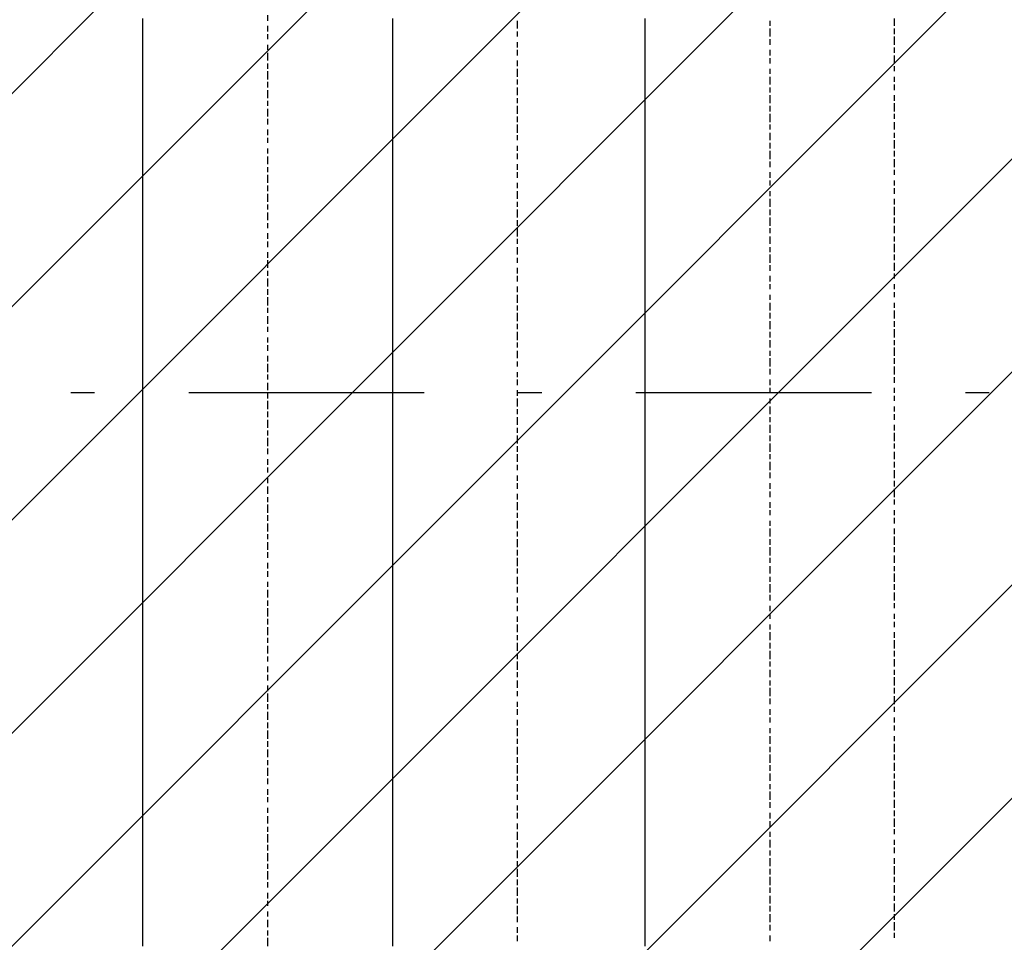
# Model space of a CAD drawing. Extents: x 997 to 109698, y 921 to 94021.
# Tile 527 of 656: x 13442 to 15010, y 51356 to 52825. Entities that reach past the tile are written whole.
import ezdxf

# ---------------------------------------------------------------- set-up
doc = ezdxf.new("R2010")
doc.units = 0
doc.header["$MEASUREMENT"] = 0
doc.layers.add('12', color=7, linetype='CONTINUOUS')
doc.layers.add('28', color=7, linetype='CONTINUOUS')

msp = doc.modelspace()

# ---------------------------------------------------------------- linework, layer by layer
at = {"layer": '12', "color": 5}
for p, q in [((13637.630503, 52826.563401), (13637.630503, 52818.563401)), ((14035.630503, 52826.563401), (14035.630503, 52818.563401)), ((14437.630503, 52826.563401), (14437.630503, 52818.563401)), ((13637.630503, 52818.563401), (13637.630503, 52810.563401)), ((14035.630503, 52818.563401), (14035.630503, 52810.563401)), ((14437.630503, 52818.563401), (14437.630503, 52810.563401)), ((13637.630503, 52810.563401), (13637.630503, 52797.563401)), ((13637.630503, 52797.563401), (13637.630503, 52788.563401)), ((14035.630503, 52810.563401), (14035.630503, 52797.563401)), ((14035.630503, 52797.563401), (14035.630503, 52788.563401)), ((14437.630503, 52810.563401), (14437.630503, 52797.563401)), ((14437.630503, 52797.563401), (14437.630503, 52788.563401)), ((13637.630503, 52788.563401), (13637.630503, 52780.563401)), ((13637.630503, 52780.563401), (13637.630503, 52767.563401)), ((14035.630503, 52788.563401), (14035.630503, 52780.563401)), ((14035.630503, 52780.563401), (14035.630503, 52767.563401)), ((14437.630503, 52788.563401), (14437.630503, 52776.563401)), ((13637.630503, 52767.563401), (13637.630503, 52759.563401)), ((14035.630503, 52767.563401), (14035.630503, 52759.563401)), ((14437.630503, 52776.563401), (14437.630503, 52767.563401)), ((14437.630503, 52767.563401), (14437.630503, 52759.563401)), ((13637.630503, 52759.563401), (13637.630503, 52746.563401)), ((14035.630503, 52759.563401), (14035.630503, 52746.563401)), ((14437.630503, 52759.563401), (14437.630503, 52746.563401)), ((13637.630503, 52746.563401), (13637.630503, 52738.563401)), ((13637.630503, 52738.563401), (13637.630503, 52729.563401)), ((14035.630503, 52746.563401), (14035.630503, 52738.563401)), ((14035.630503, 52738.563401), (14035.630503, 52729.563401)), ((14437.630503, 52746.563401), (14437.630503, 52738.563401)), ((14437.630503, 52738.563401), (14437.630503, 52729.563401)), ((13637.630503, 52729.563401), (13637.630503, 52716.563401)), ((13637.630503, 52716.563401), (13637.630503, 52708.563401)), ((14035.630503, 52729.563401), (14035.630503, 52716.563401)), ((14035.630503, 52716.563401), (14035.630503, 52708.563401)), ((14437.630503, 52729.563401), (14437.630503, 52716.563401)), ((14437.630503, 52716.563401), (14437.630503, 52708.563401)), ((13637.630503, 52708.563401), (13637.630503, 52699.563401)), ((14035.630503, 52708.563401), (14035.630503, 52699.563401)), ((14437.630503, 52708.563401), (14437.630503, 52699.563401)), ((13637.630503, 52699.563401), (13637.630503, 52687.563401)), ((13637.630503, 52687.563401), (13637.630503, 52678.563401)), ((14035.630503, 52699.563401), (14035.630503, 52687.563401)), ((14035.630503, 52687.563401), (14035.630503, 52678.563401)), ((14437.630503, 52699.563401), (14437.630503, 52687.563401)), ((14437.630503, 52687.563401), (14437.630503, 52678.563401)), ((13637.630503, 52678.563401), (13637.630503, 52670.563401)), ((13637.630503, 52670.563401), (13637.630503, 52657.563401)), ((14035.630503, 52678.563401), (14035.630503, 52670.563401)), ((14035.630503, 52670.563401), (14035.630503, 52657.563401)), ((14437.630503, 52678.563401), (14437.630503, 52670.563401)), ((14437.630503, 52670.563401), (14437.630503, 52657.563401)), ((13637.630503, 52657.563401), (13637.630503, 52649.563401)), ((14035.630503, 52657.563401), (14035.630503, 52649.563401)), ((14437.630503, 52657.563401), (14437.630503, 52649.563401)), ((13637.630503, 52649.563401), (13637.630503, 52640.563401)), ((13637.630503, 52640.563401), (13637.630503, 52628.563401)), ((14035.630503, 52649.563401), (14035.630503, 52636.563401)), ((14437.630503, 52649.563401), (14437.630503, 52636.563401)), ((13637.630503, 52628.563401), (13637.630503, 52619.563401)), ((14035.630503, 52636.563401), (14035.630503, 52628.563401)), ((14035.630503, 52628.563401), (14035.630503, 52619.563401)), ((14437.630503, 52636.563401), (14437.630503, 52628.563401)), ((14437.630503, 52628.563401), (14437.630503, 52619.563401)), ((13637.630503, 52619.563401), (13637.630503, 52606.563401)), ((14035.630503, 52619.563401), (14035.630503, 52606.563401)), ((14437.630503, 52619.563401), (14437.630503, 52606.563401)), ((13637.630503, 52606.563401), (13637.630503, 52598.563401)), ((13637.630503, 52598.563401), (13637.630503, 52589.563401)), ((14035.630503, 52606.563401), (14035.630503, 52598.563401)), ((14035.630503, 52598.563401), (14035.630503, 52589.563401)), ((14437.630503, 52606.563401), (14437.630503, 52598.563401)), ((14437.630503, 52598.563401), (14437.630503, 52589.563401)), ((13637.630503, 52589.563401), (13637.630503, 52577.563401)), ((13637.630503, 52577.563401), (13637.630503, 52568.563401)), ((14035.630503, 52589.563401), (14035.630503, 52577.563401)), ((14035.630503, 52577.563401), (14035.630503, 52568.563401)), ((14437.630503, 52589.563401), (14437.630503, 52577.563401)), ((14437.630503, 52577.563401), (14437.630503, 52568.563401)), ((13637.630503, 52568.563401), (13637.630503, 52560.563401)), ((13637.630503, 52560.563401), (13637.630503, 52547.563401)), ((14035.630503, 52568.563401), (14035.630503, 52560.563401)), ((14035.630503, 52560.563401), (14035.630503, 52547.563401)), ((14437.630503, 52568.563401), (14437.630503, 52560.563401)), ((14437.630503, 52560.563401), (14437.630503, 52547.563401)), ((13637.630503, 52547.563401), (13637.630503, 52539.563401)), ((14035.630503, 52547.563401), (14035.630503, 52539.563401)), ((14437.630503, 52547.563401), (14437.630503, 52539.563401)), ((13637.630503, 52539.563401), (13637.630503, 52530.563401)), ((13637.630503, 52530.563401), (13637.630503, 52517.563401)), ((14035.630503, 52539.563401), (14035.630503, 52526.563401)), ((14437.630503, 52539.563401), (14437.630503, 52526.563401)), ((13637.630503, 52517.563401), (13637.630503, 52509.563401)), ((14035.630503, 52526.563401), (14035.630503, 52517.563401)), ((14035.630503, 52517.563401), (14035.630503, 52509.563401)), ((14437.630503, 52526.563401), (14437.630503, 52517.563401)), ((14437.630503, 52517.563401), (14437.630503, 52509.563401)), ((13637.630503, 52509.563401), (13637.630503, 52496.563401)), ((14035.630503, 52509.563401), (14035.630503, 52496.563401)), ((14437.630503, 52509.563401), (14437.630503, 52496.563401)), ((13637.630503, 52496.563401), (13637.630503, 52488.563401)), ((13637.630503, 52488.563401), (13637.630503, 52479.563401)), ((14035.630503, 52496.563401), (14035.630503, 52488.563401)), ((14035.630503, 52488.563401), (14035.630503, 52479.563401)), ((14437.630503, 52496.563401), (14437.630503, 52488.563401)), ((14437.630503, 52488.563401), (14437.630503, 52479.563401)), ((13637.630503, 52479.563401), (13637.630503, 52467.563401)), ((13637.630503, 52467.563401), (13637.630503, 52458.563401)), ((14035.630503, 52479.563401), (14035.630503, 52467.563401)), ((14035.630503, 52467.563401), (14035.630503, 52458.563401)), ((14437.630503, 52479.563401), (14437.630503, 52467.563401)), ((14437.630503, 52467.563401), (14437.630503, 52458.563401)), ((13637.630503, 52458.563401), (13637.630503, 52450.563401)), ((13637.630503, 52450.563401), (13637.630503, 52437.563401)), ((14035.630503, 52458.563401), (14035.630503, 52450.563401)), ((14035.630503, 52450.563401), (14035.630503, 52437.563401)), ((14437.630503, 52458.563401), (14437.630503, 52450.563401)), ((14437.630503, 52450.563401), (14437.630503, 52437.563401)), ((13637.630503, 52437.563401), (13637.630503, 52429.563401)), ((14035.630503, 52437.563401), (14035.630503, 52429.563401)), ((14437.630503, 52437.563401), (14437.630503, 52429.563401)), ((13637.630503, 52429.563401), (13637.630503, 52420.563401)), ((13637.630503, 52420.563401), (13637.630503, 52407.563401)), ((14035.630503, 52429.563401), (14035.630503, 52420.563401)), ((14035.630503, 52420.563401), (14035.630503, 52407.563401)), ((14437.630503, 52429.563401), (14437.630503, 52416.563401)), ((13637.630503, 52407.563401), (13637.630503, 52399.563401)), ((14035.630503, 52407.563401), (14035.630503, 52399.563401)), ((14437.630503, 52416.563401), (14437.630503, 52407.563401)), ((14437.630503, 52407.563401), (14437.630503, 52399.563401)), ((13637.630503, 52399.563401), (13637.630503, 52386.563401)), ((14035.630503, 52399.563401), (14035.630503, 52386.563401)), ((14437.630503, 52399.563401), (14437.630503, 52386.563401)), ((13637.630503, 52386.563401), (13637.630503, 52378.563401)), ((13637.630503, 52378.563401), (13637.630503, 52369.563401)), ((14035.630503, 52386.563401), (14035.630503, 52378.563401)), ((14035.630503, 52378.563401), (14035.630503, 52369.563401)), ((14437.630503, 52386.563401), (14437.630503, 52378.563401)), ((14437.630503, 52378.563401), (14437.630503, 52369.563401)), ((13637.630503, 52369.563401), (13637.630503, 52357.563401)), ((13637.630503, 52357.563401), (13637.630503, 52348.563401)), ((14035.630503, 52369.563401), (14035.630503, 52357.563401)), ((14035.630503, 52357.563401), (14035.630503, 52348.563401)), ((14437.630503, 52369.563401), (14437.630503, 52357.563401)), ((14437.630503, 52357.563401), (14437.630503, 52348.563401)), ((13637.630503, 52348.563401), (13637.630503, 52340.563401)), ((13637.630503, 52340.563401), (13637.630503, 52327.563401)), ((14035.630503, 52348.563401), (14035.630503, 52340.563401)), ((14035.630503, 52340.563401), (14035.630503, 52327.563401)), ((14437.630503, 52348.563401), (14437.630503, 52340.563401)), ((14437.630503, 52340.563401), (14437.630503, 52327.563401)), ((13637.630503, 52327.563401), (13637.630503, 52318.563401)), ((14035.630503, 52327.563401), (14035.630503, 52318.563401)), ((14437.630503, 52327.563401), (14437.630503, 52318.563401)), ((13637.630503, 52318.563401), (13637.630503, 52310.563401)), ((13637.630503, 52310.563401), (13637.630503, 52297.563401)), ((14035.630503, 52318.563401), (14035.630503, 52310.563401)), ((14035.630503, 52310.563401), (14035.630503, 52297.563401)), ((14437.630503, 52318.563401), (14437.630503, 52306.563401)), ((13637.630503, 52297.563401), (13637.630503, 52289.563401)), ((14035.630503, 52297.563401), (14035.630503, 52289.563401)), ((14437.630503, 52306.563401), (14437.630503, 52297.563401)), ((14437.630503, 52297.563401), (14437.630503, 52289.563401)), ((13637.630503, 52289.563401), (13637.630503, 52276.563401)), ((14035.630503, 52289.563401), (14035.630503, 52276.563401)), ((14437.630503, 52289.563401), (14437.630503, 52276.563401)), ((13637.630503, 52276.563401), (13637.630503, 52268.563401)), ((13637.630503, 52268.563401), (13637.630503, 52259.563401)), ((14035.630503, 52276.563401), (14035.630503, 52268.563401)), ((14035.630503, 52268.563401), (14035.630503, 52259.563401)), ((14437.630503, 52276.563401), (14437.630503, 52268.563401)), ((14437.630503, 52268.563401), (14437.630503, 52259.563401)), ((13637.630503, 52259.563401), (13637.630503, 52246.563401)), ((13637.630503, 52246.563401), (13637.630503, 52238.563401)), ((14035.630503, 52259.563401), (14035.630503, 52246.563401)), ((14035.630503, 52246.563401), (14035.630503, 52238.563401)), ((14437.630503, 52259.563401), (14437.630503, 52246.563401)), ((14437.630503, 52246.563401), (14437.630503, 52238.563401)), ((13637.630503, 52238.563401), (13637.630503, 52230.563401)), ((13637.630503, 52230.563401), (13637.630503, 52217.563401)), ((14035.630503, 52238.563401), (14035.630503, 52230.563401)), ((14035.630503, 52230.563401), (14035.630503, 52217.563401)), ((14437.630503, 52238.563401), (14437.630503, 52230.563401)), ((14437.630503, 52230.563401), (14437.630503, 52217.563401)), ((13637.630503, 52217.563401), (13637.630503, 52208.563401)), ((14035.630503, 52217.563401), (14035.630503, 52208.563401)), ((14437.630503, 52217.563401), (14437.630503, 52208.563401)), ((13637.630503, 52208.563401), (13637.630503, 52200.563401)), ((13637.630503, 52200.563401), (13637.630503, 52187.563401)), ((14035.630503, 52208.563401), (14035.630503, 52200.563401)), ((14035.630503, 52200.563401), (14035.630503, 52187.563401)), ((14437.630503, 52208.563401), (14437.630503, 52196.563401)), ((13637.630503, 52187.563401), (13637.630503, 52179.563401)), ((14035.630503, 52187.563401), (14035.630503, 52179.563401)), ((14437.630503, 52196.563401), (14437.630503, 52187.563401)), ((14437.630503, 52187.563401), (14437.630503, 52179.563401)), ((13637.630503, 52179.563401), (13637.630503, 52166.563401)), ((14035.630503, 52179.563401), (14035.630503, 52166.563401)), ((14437.630503, 52179.563401), (14437.630503, 52166.563401)), ((13637.630503, 52166.563401), (13637.630503, 52158.563401)), ((13637.630503, 52158.563401), (13637.630503, 52149.563401)), ((14035.630503, 52166.563401), (14035.630503, 52158.563401)), ((14035.630503, 52158.563401), (14035.630503, 52149.563401)), ((14437.630503, 52166.563401), (14437.630503, 52158.563401)), ((14437.630503, 52158.563401), (14437.630503, 52149.563401)), ((13637.630503, 52149.563401), (13637.630503, 52136.563401)), ((13637.630503, 52136.563401), (13637.630503, 52128.563401)), ((14035.630503, 52149.563401), (14035.630503, 52136.563401)), ((14035.630503, 52136.563401), (14035.630503, 52128.563401)), ((14437.630503, 52149.563401), (14437.630503, 52136.563401)), ((14437.630503, 52136.563401), (14437.630503, 52128.563401)), ((13637.630503, 52128.563401), (13637.630503, 52120.563401)), ((13637.630503, 52120.563401), (13637.630503, 52107.563401)), ((14035.630503, 52128.563401), (14035.630503, 52120.563401)), ((14035.630503, 52120.563401), (14035.630503, 52107.563401)), ((14437.630503, 52128.563401), (14437.630503, 52120.563401)), ((14437.630503, 52120.563401), (14437.630503, 52107.563401)), ((13637.630503, 52107.563401), (13637.630503, 52098.563401)), ((14035.630503, 52107.563401), (14035.630503, 52098.563401)), ((14437.630503, 52107.563401), (14437.630503, 52098.563401)), ((13637.630503, 52098.563401), (13637.630503, 52090.563401)), ((13637.630503, 52090.563401), (13637.630503, 52077.563401)), ((14035.630503, 52098.563401), (14035.630503, 52090.563401)), ((14035.630503, 52090.563401), (14035.630503, 52077.563401)), ((14437.630503, 52098.563401), (14437.630503, 52090.563401)), ((14437.630503, 52090.563401), (14437.630503, 52077.563401)), ((13637.630503, 52077.563401), (13637.630503, 52069.563401)), ((14035.630503, 52077.563401), (14035.630503, 52069.563401)), ((14437.630503, 52077.563401), (14437.630503, 52069.563401)), ((13637.630503, 52069.563401), (13637.630503, 52060.563401)), ((13637.630503, 52060.563401), (13637.630503, 52047.563401)), ((14035.630503, 52069.563401), (14035.630503, 52056.563401)), ((14437.630503, 52069.563401), (14437.630503, 52056.563401)), ((13637.630503, 52047.563401), (13637.630503, 52039.563401)), ((14035.630503, 52056.563401), (14035.630503, 52047.563401)), ((14035.630503, 52047.563401), (14035.630503, 52039.563401)), ((14437.630503, 52056.563401), (14437.630503, 52047.563401)), ((14437.630503, 52047.563401), (14437.630503, 52039.563401)), ((13637.630503, 52039.563401), (13637.630503, 52026.563401)), ((13637.630503, 52026.563401), (13637.630503, 52018.563401)), ((14035.630503, 52039.563401), (14035.630503, 52026.563401)), ((14035.630503, 52026.563401), (14035.630503, 52018.563401)), ((14437.630503, 52039.563401), (14437.630503, 52026.563401)), ((14437.630503, 52026.563401), (14437.630503, 52018.563401)), ((13637.630503, 52018.563401), (13637.630503, 52009.563401)), ((14035.630503, 52018.563401), (14035.630503, 52009.563401)), ((14437.630503, 52018.563401), (14437.630503, 52009.563401)), ((13637.630503, 52009.563401), (13637.630503, 51997.563401)), ((13637.630503, 51997.563401), (13637.630503, 51988.563401)), ((14035.630503, 52009.563401), (14035.630503, 51997.563401)), ((14035.630503, 51997.563401), (14035.630503, 51988.563401)), ((14437.630503, 52009.563401), (14437.630503, 51997.563401)), ((14437.630503, 51997.563401), (14437.630503, 51988.563401)), ((13637.630503, 51988.563401), (13637.630503, 51980.563401)), ((13637.630503, 51980.563401), (13637.630503, 51967.563401)), ((14035.630503, 51988.563401), (14035.630503, 51980.563401)), ((14035.630503, 51980.563401), (14035.630503, 51967.563401)), ((14437.630503, 51988.563401), (14437.630503, 51980.563401)), ((14437.630503, 51980.563401), (14437.630503, 51967.563401)), ((13637.630503, 51967.563401), (13637.630503, 51959.563401)), ((14035.630503, 51967.563401), (14035.630503, 51959.563401)), ((14437.630503, 51967.563401), (14437.630503, 51959.563401)), ((13637.630503, 51959.563401), (13637.630503, 51950.563401)), ((13637.630503, 51950.563401), (13637.630503, 51937.563401)), ((14035.630503, 51959.563401), (14035.630503, 51946.563401)), ((14437.630503, 51959.563401), (14437.630503, 51946.563401)), ((13637.630503, 51937.563401), (13637.630503, 51929.563401)), ((14035.630503, 51946.563401), (14035.630503, 51937.563401)), ((14035.630503, 51937.563401), (14035.630503, 51929.563401)), ((14437.630503, 51946.563401), (14437.630503, 51937.563401)), ((14437.630503, 51937.563401), (14437.630503, 51929.563401)), ((13637.630503, 51929.563401), (13637.630503, 51916.563401)), ((13637.630503, 51916.563401), (13637.630503, 51908.563401)), ((14035.630503, 51929.563401), (14035.630503, 51916.563401)), ((14035.630503, 51916.563401), (14035.630503, 51908.563401)), ((14437.630503, 51929.563401), (14437.630503, 51916.563401)), ((14437.630503, 51916.563401), (14437.630503, 51908.563401)), ((13637.630503, 51908.563401), (13637.630503, 51899.563401)), ((14035.630503, 51908.563401), (14035.630503, 51899.563401)), ((14437.630503, 51908.563401), (14437.630503, 51899.563401)), ((13637.630503, 51899.563401), (13637.630503, 51887.563401)), ((13637.630503, 51887.563401), (13637.630503, 51878.563401)), ((14035.630503, 51899.563401), (14035.630503, 51887.563401)), ((14035.630503, 51887.563401), (14035.630503, 51878.563401)), ((14437.630503, 51899.563401), (14437.630503, 51887.563401)), ((14437.630503, 51887.563401), (14437.630503, 51878.563401)), ((13637.630503, 51878.563401), (13637.630503, 51870.563401)), ((13637.630503, 51870.563401), (13637.630503, 51857.563401)), ((14035.630503, 51878.563401), (14035.630503, 51870.563401)), ((14035.630503, 51870.563401), (14035.630503, 51857.563401)), ((14437.630503, 51878.563401), (14437.630503, 51870.563401)), ((14437.630503, 51870.563401), (14437.630503, 51857.563401)), ((13637.630503, 51857.563401), (13637.630503, 51849.563401)), ((14035.630503, 51857.563401), (14035.630503, 51849.563401)), ((14437.630503, 51857.563401), (14437.630503, 51849.563401)), ((13637.630503, 51849.563401), (13637.630503, 51840.563401)), ((13637.630503, 51840.563401), (13637.630503, 51827.563401)), ((14035.630503, 51849.563401), (14035.630503, 51840.563401)), ((14035.630503, 51840.563401), (14035.630503, 51827.563401)), ((14437.630503, 51849.563401), (14437.630503, 51836.563401)), ((13637.630503, 51827.563401), (13637.630503, 51819.563401)), ((14035.630503, 51827.563401), (14035.630503, 51819.563401)), ((14437.630503, 51836.563401), (14437.630503, 51827.563401)), ((14437.630503, 51827.563401), (14437.630503, 51819.563401)), ((13637.630503, 51819.563401), (13637.630503, 51806.563401)), ((14035.630503, 51819.563401), (14035.630503, 51806.563401)), ((14437.630503, 51819.563401), (14437.630503, 51806.563401)), ((13637.630503, 51806.563401), (13637.630503, 51798.563401)), ((13637.630503, 51798.563401), (13637.630503, 51789.563401)), ((14035.630503, 51806.563401), (14035.630503, 51798.563401)), ((14035.630503, 51798.563401), (14035.630503, 51789.563401)), ((14437.630503, 51806.563401), (14437.630503, 51798.563401)), ((14437.630503, 51798.563401), (14437.630503, 51789.563401)), ((13637.630503, 51789.563401), (13637.630503, 51777.563401)), ((13637.630503, 51777.563401), (13637.630503, 51768.563401)), ((14035.630503, 51789.563401), (14035.630503, 51777.563401)), ((14035.630503, 51777.563401), (14035.630503, 51768.563401)), ((14437.630503, 51789.563401), (14437.630503, 51777.563401)), ((14437.630503, 51777.563401), (14437.630503, 51768.563401)), ((13637.630503, 51768.563401), (13637.630503, 51760.563401)), ((13637.630503, 51760.563401), (13637.630503, 51747.563401)), ((14035.630503, 51768.563401), (14035.630503, 51760.563401)), ((14035.630503, 51760.563401), (14035.630503, 51747.563401)), ((14437.630503, 51768.563401), (14437.630503, 51760.563401)), ((14437.630503, 51760.563401), (14437.630503, 51747.563401)), ((13637.630503, 51747.563401), (13637.630503, 51738.563401)), ((14035.630503, 51747.563401), (14035.630503, 51738.563401)), ((14437.630503, 51747.563401), (14437.630503, 51738.563401)), ((13637.630503, 51738.563401), (13637.630503, 51730.563401)), ((13637.630503, 51730.563401), (13637.630503, 51717.563401)), ((14035.630503, 51738.563401), (14035.630503, 51730.563401)), ((14035.630503, 51730.563401), (14035.630503, 51717.563401)), ((14437.630503, 51738.563401), (14437.630503, 51726.563401)), ((13637.630503, 51717.563401), (13637.630503, 51709.563401)), ((14035.630503, 51717.563401), (14035.630503, 51709.563401)), ((14437.630503, 51726.563401), (14437.630503, 51717.563401)), ((14437.630503, 51717.563401), (14437.630503, 51709.563401)), ((13637.630503, 51709.563401), (13637.630503, 51696.563401)), ((14035.630503, 51709.563401), (14035.630503, 51696.563401)), ((14437.630503, 51709.563401), (14437.630503, 51696.563401)), ((13637.630503, 51696.563401), (13637.630503, 51688.563401)), ((13637.630503, 51688.563401), (13637.630503, 51679.563401)), ((14035.630503, 51696.563401), (14035.630503, 51688.563401)), ((14035.630503, 51688.563401), (14035.630503, 51679.563401)), ((14437.630503, 51696.563401), (14437.630503, 51688.563401)), ((14437.630503, 51688.563401), (14437.630503, 51679.563401)), ((13637.630503, 51679.563401), (13637.630503, 51666.563401)), ((13637.630503, 51666.563401), (13637.630503, 51658.563401)), ((14035.630503, 51679.563401), (14035.630503, 51666.563401)), ((14035.630503, 51666.563401), (14035.630503, 51658.563401)), ((14437.630503, 51679.563401), (14437.630503, 51666.563401)), ((14437.630503, 51666.563401), (14437.630503, 51658.563401)), ((13637.630503, 51658.563401), (13637.630503, 51650.563401)), ((13637.630503, 51650.563401), (13637.630503, 51637.563401)), ((14035.630503, 51658.563401), (14035.630503, 51650.563401)), ((14035.630503, 51650.563401), (14035.630503, 51637.563401)), ((14437.630503, 51658.563401), (14437.630503, 51650.563401)), ((14437.630503, 51650.563401), (14437.630503, 51637.563401)), ((13637.630503, 51637.563401), (13637.630503, 51628.563401)), ((14035.630503, 51637.563401), (14035.630503, 51628.563401)), ((14437.630503, 51637.563401), (14437.630503, 51628.563401)), ((13637.630503, 51628.563401), (13637.630503, 51620.563401)), ((13637.630503, 51620.563401), (13637.630503, 51607.563401)), ((14035.630503, 51628.563401), (14035.630503, 51620.563401)), ((14035.630503, 51620.563401), (14035.630503, 51607.563401)), ((14437.630503, 51628.563401), (14437.630503, 51616.563401)), ((13637.630503, 51607.563401), (13637.630503, 51599.563401)), ((14035.630503, 51607.563401), (14035.630503, 51599.563401)), ((14437.630503, 51616.563401), (14437.630503, 51607.563401)), ((14437.630503, 51607.563401), (14437.630503, 51599.563401)), ((13637.630503, 51599.563401), (13637.630503, 51586.563401)), ((14035.630503, 51599.563401), (14035.630503, 51586.563401)), ((14437.630503, 51599.563401), (14437.630503, 51586.563401)), ((13637.630503, 51586.563401), (13637.630503, 51578.563401)), ((13637.630503, 51578.563401), (13637.630503, 51569.563401)), ((14035.630503, 51586.563401), (14035.630503, 51578.563401)), ((14035.630503, 51578.563401), (14035.630503, 51569.563401)), ((14437.630503, 51586.563401), (14437.630503, 51578.563401)), ((14437.630503, 51578.563401), (14437.630503, 51569.563401)), ((13637.630503, 51569.563401), (13637.630503, 51556.563401)), ((13637.630503, 51556.563401), (13637.630503, 51548.563401)), ((14035.630503, 51569.563401), (14035.630503, 51556.563401)), ((14035.630503, 51556.563401), (14035.630503, 51548.563401)), ((14437.630503, 51569.563401), (14437.630503, 51556.563401)), ((14437.630503, 51556.563401), (14437.630503, 51548.563401)), ((13637.630503, 51548.563401), (13637.630503, 51539.563401)), ((14035.630503, 51548.563401), (14035.630503, 51539.563401)), ((14437.630503, 51548.563401), (14437.630503, 51539.563401)), ((13637.630503, 51539.563401), (13637.630503, 51527.563401)), ((13637.630503, 51527.563401), (13637.630503, 51518.563401)), ((14035.630503, 51539.563401), (14035.630503, 51527.563401)), ((14035.630503, 51527.563401), (14035.630503, 51518.563401)), ((14437.630503, 51539.563401), (14437.630503, 51527.563401)), ((14437.630503, 51527.563401), (14437.630503, 51518.563401)), ((13637.630503, 51518.563401), (13637.630503, 51510.563401)), ((13637.630503, 51510.563401), (13637.630503, 51497.563401)), ((14035.630503, 51518.563401), (14035.630503, 51510.563401)), ((14035.630503, 51510.563401), (14035.630503, 51497.563401)), ((14437.630503, 51518.563401), (14437.630503, 51510.563401)), ((14437.630503, 51510.563401), (14437.630503, 51497.563401)), ((13637.630503, 51497.563401), (13637.630503, 51489.563401)), ((14035.630503, 51497.563401), (14035.630503, 51489.563401)), ((14437.630503, 51497.563401), (14437.630503, 51489.563401)), ((13637.630503, 51489.563401), (13637.630503, 51480.563401)), ((13637.630503, 51480.563401), (13637.630503, 51468.563401)), ((14035.630503, 51489.563401), (14035.630503, 51476.563401)), ((14437.630503, 51489.563401), (14437.630503, 51476.563401)), ((13637.630503, 51468.563401), (13637.630503, 51459.563401)), ((14035.630503, 51476.563401), (14035.630503, 51468.563401)), ((14035.630503, 51468.563401), (14035.630503, 51459.563401)), ((14437.630503, 51476.563401), (14437.630503, 51468.563401)), ((14437.630503, 51468.563401), (14437.630503, 51459.563401)), ((13637.630503, 51459.563401), (13637.630503, 51446.563401)), ((13637.630503, 51446.563401), (13637.630503, 51438.563401)), ((14035.630503, 51459.563401), (14035.630503, 51446.563401)), ((14035.630503, 51446.563401), (14035.630503, 51438.563401)), ((14437.630503, 51459.563401), (14437.630503, 51446.563401)), ((14437.630503, 51446.563401), (14437.630503, 51438.563401)), ((13637.630503, 51438.563401), (13637.630503, 51429.563401)), ((14035.630503, 51438.563401), (14035.630503, 51429.563401)), ((14437.630503, 51438.563401), (14437.630503, 51429.563401)), ((13637.630503, 51429.563401), (13637.630503, 51417.563401)), ((13637.630503, 51417.563401), (13637.630503, 51408.563401)), ((14035.630503, 51429.563401), (14035.630503, 51417.563401)), ((14035.630503, 51417.563401), (14035.630503, 51408.563401)), ((14437.630503, 51429.563401), (14437.630503, 51417.563401)), ((14437.630503, 51417.563401), (14437.630503, 51408.563401)), ((13637.630503, 51408.563401), (13637.630503, 51400.563401)), ((13637.630503, 51400.563401), (13637.630503, 51387.563401)), ((14035.630503, 51408.563401), (14035.630503, 51400.563401)), ((14035.630503, 51400.563401), (14035.630503, 51387.563401)), ((14437.630503, 51408.563401), (14437.630503, 51400.563401)), ((14437.630503, 51400.563401), (14437.630503, 51387.563401)), ((13637.630503, 51387.563401), (13637.630503, 51379.563401)), ((14035.630503, 51387.563401), (14035.630503, 51379.563401)), ((14437.630503, 51387.563401), (14437.630503, 51379.563401)), ((13637.630503, 51379.563401), (13637.630503, 51370.563401)), ((13637.630503, 51370.563401), (13637.630503, 51357.563401)), ((14035.630503, 51379.563401), (14035.630503, 51366.563401)), ((14437.630503, 51379.563401), (14437.630503, 51366.563401)), ((13637.630503, 51357.563401), (13637.630503, 51349.563401)), ((14035.630503, 51366.563401), (14035.630503, 51357.563401)), ((14035.630503, 51357.563401), (14035.630503, 51349.563401)), ((14437.630503, 51366.563401), (14437.630503, 51357.563401)), ((14437.630503, 51357.563401), (14437.630503, 51349.563401))]:
    msp.add_line(p, q, dxfattribs=at)
at = {"layer": '12', "color": 1}
for p, q in [((13836.630503, 52831.563401), (13836.630503, 52822.563401)), ((14835.630503, 52814.563401), (14835.630503, 52826.563401)), ((13836.630503, 52814.563401), (13836.630503, 52805.563401)), ((14234.630503, 52822.563401), (14234.630503, 52810.563401)), ((14636.630503, 52822.563401), (14636.630503, 52814.563401)), ((13836.630503, 52801.563401), (13836.630503, 52793.563401)), ((14234.630503, 52805.563401), (14234.630503, 52797.563401)), ((14636.630503, 52810.563401), (14636.630503, 52797.563401)), ((14835.630503, 52801.563401), (14835.630503, 52810.563401)), ((14835.630503, 52784.563401), (14835.630503, 52797.563401)), ((13836.630503, 52784.563401), (13836.630503, 52776.563401)), ((14234.630503, 52788.563401), (14234.630503, 52780.563401)), ((14636.630503, 52793.563401), (14636.630503, 52784.563401)), ((14835.630503, 52771.563401), (14835.630503, 52780.563401)), ((13836.630503, 52771.563401), (13836.630503, 52759.563401)), ((14234.630503, 52776.563401), (14234.630503, 52767.563401)), ((14636.630503, 52776.563401), (14636.630503, 52767.563401)), ((14636.630503, 52763.563401), (14636.630503, 52754.563401)), ((14835.630503, 52754.563401), (14835.630503, 52767.563401)), ((13836.630503, 52754.563401), (13836.630503, 52746.563401)), ((14234.630503, 52759.563401), (14234.630503, 52750.563401)), ((14835.630503, 52742.563401), (14835.630503, 52750.563401)), ((13836.630503, 52742.563401), (13836.630503, 52729.563401)), ((14234.630503, 52746.563401), (14234.630503, 52733.563401)), ((14636.630503, 52746.563401), (14636.630503, 52738.563401)), ((14636.630503, 52733.563401), (14636.630503, 52721.563401)), ((14835.630503, 52725.563401), (14835.630503, 52733.563401)), ((13836.630503, 52725.563401), (13836.630503, 52716.563401)), ((14234.630503, 52729.563401), (14234.630503, 52721.563401)), ((14234.630503, 52716.563401), (14234.630503, 52704.563401)), ((14636.630503, 52716.563401), (14636.630503, 52708.563401)), ((14835.630503, 52712.563401), (14835.630503, 52721.563401)), ((13836.630503, 52712.563401), (13836.630503, 52699.563401)), ((14636.630503, 52704.563401), (14636.630503, 52691.563401)), ((14835.630503, 52695.563401), (14835.630503, 52704.563401)), ((13836.630503, 52695.563401), (13836.630503, 52687.563401)), ((14234.630503, 52699.563401), (14234.630503, 52691.563401)), ((14234.630503, 52687.563401), (14234.630503, 52674.563401)), ((14636.630503, 52687.563401), (14636.630503, 52678.563401)), ((14835.630503, 52678.563401), (14835.630503, 52691.563401)), ((13836.630503, 52682.563401), (13836.630503, 52670.563401)), ((14234.630503, 52670.563401), (14234.630503, 52661.563401)), ((14636.630503, 52674.563401), (14636.630503, 52661.563401)), ((14835.630503, 52666.563401), (14835.630503, 52674.563401)), ((13836.630503, 52666.563401), (13836.630503, 52657.563401)), ((14234.630503, 52657.563401), (14234.630503, 52644.563401)), ((14636.630503, 52657.563401), (14636.630503, 52649.563401)), ((14835.630503, 52649.563401), (14835.630503, 52661.563401)), ((13836.630503, 52649.563401), (13836.630503, 52640.563401)), ((14234.630503, 52640.563401), (14234.630503, 52632.563401)), ((14636.630503, 52644.563401), (14636.630503, 52632.563401)), ((14835.630503, 52636.563401), (14835.630503, 52644.563401)), ((13836.630503, 52636.563401), (13836.630503, 52628.563401)), ((14234.630503, 52623.563401), (14234.630503, 52615.563401)), ((14636.630503, 52628.563401), (14636.630503, 52619.563401)), ((14835.630503, 52619.563401), (14835.630503, 52632.563401)), ((13836.630503, 52619.563401), (13836.630503, 52611.563401)), ((14234.630503, 52611.563401), (14234.630503, 52602.563401)), ((14636.630503, 52615.563401), (14636.630503, 52602.563401)), ((14835.630503, 52606.563401), (14835.630503, 52615.563401)), ((13836.630503, 52606.563401), (13836.630503, 52594.563401)), ((14234.630503, 52594.563401), (14234.630503, 52585.563401)), ((14636.630503, 52598.563401), (14636.630503, 52589.563401)), ((14835.630503, 52589.563401), (14835.630503, 52602.563401)), ((13836.630503, 52589.563401), (13836.630503, 52581.563401)), ((13836.630503, 52577.563401), (13836.630503, 52564.563401)), ((14234.630503, 52581.563401), (14234.630503, 52572.563401)), ((14636.630503, 52581.563401), (14636.630503, 52572.563401)), ((14835.630503, 52577.563401), (14835.630503, 52585.563401)), ((13836.630503, 52560.563401), (13836.630503, 52551.563401)), ((14234.630503, 52564.563401), (14234.630503, 52556.563401)), ((14636.630503, 52568.563401), (14636.630503, 52560.563401)), ((14835.630503, 52560.563401), (14835.630503, 52568.563401)), ((13836.630503, 52547.563401), (13836.630503, 52534.563401)), ((14234.630503, 52551.563401), (14234.630503, 52539.563401)), ((14636.630503, 52551.563401), (14636.630503, 52543.563401)), ((14835.630503, 52547.563401), (14835.630503, 52556.563401)), ((13836.630503, 52530.563401), (13836.630503, 52522.563401)), ((14234.630503, 52534.563401), (14234.630503, 52526.563401)), ((14636.630503, 52539.563401), (14636.630503, 52526.563401)), ((14835.630503, 52530.563401), (14835.630503, 52539.563401)), ((13836.630503, 52517.563401), (13836.630503, 52505.563401)), ((14234.630503, 52522.563401), (14234.630503, 52509.563401)), ((14636.630503, 52522.563401), (14636.630503, 52513.563401)), ((14835.630503, 52513.563401), (14835.630503, 52526.563401)), ((13836.630503, 52500.563401), (13836.630503, 52492.563401)), ((14234.630503, 52505.563401), (14234.630503, 52496.563401)), ((14636.630503, 52509.563401), (14636.630503, 52496.563401)), ((14835.630503, 52500.563401), (14835.630503, 52509.563401)), ((13836.630503, 52484.563401), (13836.630503, 52475.563401)), ((14234.630503, 52492.563401), (14234.630503, 52479.563401)), ((14636.630503, 52492.563401), (14636.630503, 52484.563401)), ((14835.630503, 52484.563401), (14835.630503, 52496.563401)), ((13836.630503, 52471.563401), (13836.630503, 52462.563401)), ((14234.630503, 52475.563401), (14234.630503, 52467.563401)), ((14636.630503, 52479.563401), (14636.630503, 52467.563401)), ((14835.630503, 52471.563401), (14835.630503, 52479.563401)), ((14835.630503, 52454.563401), (14835.630503, 52467.563401)), ((13836.630503, 52454.563401), (13836.630503, 52445.563401)), ((14234.630503, 52462.563401), (14234.630503, 52450.563401)), ((14636.630503, 52462.563401), (14636.630503, 52454.563401)), ((14636.630503, 52450.563401), (14636.630503, 52437.563401)), ((14835.630503, 52441.563401), (14835.630503, 52450.563401)), ((13836.630503, 52441.563401), (13836.630503, 52429.563401)), ((14234.630503, 52445.563401), (14234.630503, 52437.563401)), ((14835.630503, 52424.563401), (14835.630503, 52437.563401)), ((13836.630503, 52424.563401), (13836.630503, 52416.563401)), ((14234.630503, 52429.563401), (14234.630503, 52420.563401)), ((14636.630503, 52433.563401), (14636.630503, 52424.563401)), ((14835.630503, 52412.563401), (14835.630503, 52420.563401)), ((13836.630503, 52412.563401), (13836.630503, 52399.563401)), ((14234.630503, 52416.563401), (14234.630503, 52407.563401)), ((14636.630503, 52416.563401), (14636.630503, 52407.563401)), ((14636.630503, 52403.563401), (14636.630503, 52395.563401)), ((14835.630503, 52395.563401), (14835.630503, 52403.563401)), ((13836.630503, 52395.563401), (13836.630503, 52386.563401)), ((14234.630503, 52399.563401), (14234.630503, 52390.563401)), ((14835.630503, 52382.563401), (14835.630503, 52390.563401)), ((13836.630503, 52382.563401), (13836.630503, 52369.563401)), ((14234.630503, 52386.563401), (14234.630503, 52373.563401)), ((14636.630503, 52386.563401), (14636.630503, 52378.563401)), ((14636.630503, 52373.563401), (14636.630503, 52361.563401)), ((14835.630503, 52365.563401), (14835.630503, 52373.563401)), ((13836.630503, 52365.563401), (13836.630503, 52357.563401)), ((14234.630503, 52369.563401), (14234.630503, 52361.563401)), ((14234.630503, 52357.563401), (14234.630503, 52344.563401)), ((14636.630503, 52357.563401), (14636.630503, 52348.563401)), ((14835.630503, 52348.563401), (14835.630503, 52361.563401)), ((13836.630503, 52352.563401), (13836.630503, 52340.563401)), ((14234.630503, 52340.563401), (14234.630503, 52331.563401)), ((14636.630503, 52344.563401), (14636.630503, 52331.563401)), ((14835.630503, 52335.563401), (14835.630503, 52344.563401)), ((13836.630503, 52335.563401), (13836.630503, 52327.563401)), ((14234.630503, 52327.563401), (14234.630503, 52314.563401)), ((14636.630503, 52327.563401), (14636.630503, 52318.563401)), ((14835.630503, 52318.563401), (14835.630503, 52331.563401)), ((13836.630503, 52318.563401), (13836.630503, 52310.563401)), ((14234.630503, 52310.563401), (14234.630503, 52302.563401)), ((14636.630503, 52314.563401), (14636.630503, 52302.563401)), ((14835.630503, 52306.563401), (14835.630503, 52314.563401)), ((13836.630503, 52306.563401), (13836.630503, 52297.563401)), ((14234.630503, 52297.563401), (14234.630503, 52285.563401)), ((14636.630503, 52297.563401), (14636.630503, 52289.563401)), ((14835.630503, 52289.563401), (14835.630503, 52302.563401)), ((13836.630503, 52289.563401), (13836.630503, 52280.563401)), ((14234.630503, 52280.563401), (14234.630503, 52272.563401)), ((14636.630503, 52285.563401), (14636.630503, 52272.563401)), ((14835.630503, 52276.563401), (14835.630503, 52285.563401)), ((13836.630503, 52276.563401), (13836.630503, 52263.563401)), ((14234.630503, 52263.563401), (14234.630503, 52255.563401)), ((14636.630503, 52268.563401), (14636.630503, 52259.563401)), ((14835.630503, 52259.563401), (14835.630503, 52272.563401)), ((13836.630503, 52259.563401), (13836.630503, 52251.563401)), ((13836.630503, 52246.563401), (13836.630503, 52234.563401)), ((14234.630503, 52251.563401), (14234.630503, 52242.563401)), ((14636.630503, 52251.563401), (14636.630503, 52242.563401)), ((14835.630503, 52246.563401), (14835.630503, 52255.563401)), ((13836.630503, 52230.563401), (13836.630503, 52221.563401)), ((14234.630503, 52234.563401), (14234.630503, 52225.563401)), ((14636.630503, 52238.563401), (14636.630503, 52230.563401)), ((14835.630503, 52230.563401), (14835.630503, 52238.563401)), ((13836.630503, 52217.563401), (13836.630503, 52204.563401)), ((14234.630503, 52221.563401), (14234.630503, 52208.563401)), ((14636.630503, 52221.563401), (14636.630503, 52213.563401)), ((14835.630503, 52217.563401), (14835.630503, 52225.563401)), ((13836.630503, 52200.563401), (13836.630503, 52191.563401)), ((14234.630503, 52204.563401), (14234.630503, 52196.563401)), ((14636.630503, 52208.563401), (14636.630503, 52196.563401)), ((14835.630503, 52200.563401), (14835.630503, 52208.563401)), ((13836.630503, 52187.563401), (13836.630503, 52174.563401)), ((14234.630503, 52191.563401), (14234.630503, 52179.563401)), ((14636.630503, 52191.563401), (14636.630503, 52183.563401)), ((14835.630503, 52187.563401), (14835.630503, 52196.563401)), ((13836.630503, 52170.563401), (13836.630503, 52162.563401)), ((14234.630503, 52174.563401), (14234.630503, 52166.563401)), ((14636.630503, 52179.563401), (14636.630503, 52166.563401)), ((14835.630503, 52170.563401), (14835.630503, 52179.563401)), ((13836.630503, 52158.563401), (13836.630503, 52145.563401)), ((14234.630503, 52162.563401), (14234.630503, 52149.563401)), ((14636.630503, 52162.563401), (14636.630503, 52153.563401)), ((14835.630503, 52153.563401), (14835.630503, 52166.563401)), ((13836.630503, 52141.563401), (13836.630503, 52132.563401)), ((14234.630503, 52145.563401), (14234.630503, 52136.563401)), ((14636.630503, 52149.563401), (14636.630503, 52136.563401)), ((14835.630503, 52141.563401), (14835.630503, 52149.563401)), ((14835.630503, 52124.563401), (14835.630503, 52136.563401)), ((13836.630503, 52124.563401), (13836.630503, 52115.563401)), ((14234.630503, 52132.563401), (14234.630503, 52120.563401)), ((14636.630503, 52132.563401), (14636.630503, 52124.563401)), ((14636.630503, 52120.563401), (14636.630503, 52107.563401)), ((14835.630503, 52111.563401), (14835.630503, 52120.563401)), ((13836.630503, 52111.563401), (13836.630503, 52103.563401)), ((14234.630503, 52115.563401), (14234.630503, 52107.563401)), ((14835.630503, 52094.563401), (14835.630503, 52107.563401)), ((13836.630503, 52094.563401), (13836.630503, 52086.563401)), ((14234.630503, 52098.563401), (14234.630503, 52090.563401)), ((14636.630503, 52103.563401), (14636.630503, 52094.563401)), ((14835.630503, 52081.563401), (14835.630503, 52090.563401)), ((13836.630503, 52081.563401), (13836.630503, 52069.563401)), ((14234.630503, 52086.563401), (14234.630503, 52077.563401)), ((14636.630503, 52086.563401), (14636.630503, 52077.563401)), ((14636.630503, 52073.563401), (14636.630503, 52064.563401)), ((14835.630503, 52064.563401), (14835.630503, 52077.563401)), ((13836.630503, 52064.563401), (13836.630503, 52056.563401)), ((14234.630503, 52069.563401), (14234.630503, 52060.563401)), ((14835.630503, 52052.563401), (14835.630503, 52060.563401)), ((13836.630503, 52052.563401), (13836.630503, 52039.563401)), ((14234.630503, 52056.563401), (14234.630503, 52043.563401)), ((14636.630503, 52056.563401), (14636.630503, 52047.563401)), ((14636.630503, 52043.563401), (14636.630503, 52035.563401)), ((14835.630503, 52035.563401), (14835.630503, 52043.563401)), ((13836.630503, 52035.563401), (13836.630503, 52026.563401)), ((14234.630503, 52039.563401), (14234.630503, 52031.563401)), ((14234.630503, 52026.563401), (14234.630503, 52014.563401)), ((14636.630503, 52026.563401), (14636.630503, 52018.563401)), ((14835.630503, 52022.563401), (14835.630503, 52031.563401)), ((13836.630503, 52022.563401), (13836.630503, 52009.563401)), ((14636.630503, 52014.563401), (14636.630503, 52001.563401)), ((14835.630503, 52005.563401), (14835.630503, 52014.563401)), ((13836.630503, 52005.563401), (13836.630503, 51997.563401)), ((14234.630503, 52009.563401), (14234.630503, 52001.563401)), ((14234.630503, 51997.563401), (14234.630503, 51984.563401)), ((14636.630503, 51997.563401), (14636.630503, 51988.563401)), ((14835.630503, 51988.563401), (14835.630503, 52001.563401)), ((13836.630503, 51992.563401), (13836.630503, 51980.563401)), ((14234.630503, 51980.563401), (14234.630503, 51971.563401)), ((14636.630503, 51984.563401), (14636.630503, 51971.563401)), ((14835.630503, 51976.563401), (14835.630503, 51984.563401)), ((13836.630503, 51976.563401), (13836.630503, 51967.563401)), ((14234.630503, 51967.563401), (14234.630503, 51954.563401)), ((14636.630503, 51967.563401), (14636.630503, 51959.563401)), ((14835.630503, 51959.563401), (14835.630503, 51971.563401)), ((13836.630503, 51959.563401), (13836.630503, 51950.563401)), ((14234.630503, 51950.563401), (14234.630503, 51942.563401)), ((14636.630503, 51954.563401), (14636.630503, 51942.563401)), ((14835.630503, 51946.563401), (14835.630503, 51954.563401)), ((13836.630503, 51946.563401), (13836.630503, 51937.563401)), ((14234.630503, 51937.563401), (14234.630503, 51925.563401)), ((14636.630503, 51937.563401), (14636.630503, 51929.563401)), ((14835.630503, 51929.563401), (14835.630503, 51942.563401)), ((13836.630503, 51929.563401), (13836.630503, 51921.563401)), ((13836.630503, 51916.563401), (13836.630503, 51904.563401)), ((14234.630503, 51921.563401), (14234.630503, 51912.563401)), ((14636.630503, 51925.563401), (14636.630503, 51912.563401)), ((14835.630503, 51916.563401), (14835.630503, 51925.563401)), ((14234.630503, 51904.563401), (14234.630503, 51895.563401)), ((14636.630503, 51908.563401), (14636.630503, 51899.563401)), ((14835.630503, 51899.563401), (14835.630503, 51912.563401)), ((13836.630503, 51899.563401), (13836.630503, 51891.563401)), ((13836.630503, 51887.563401), (13836.630503, 51874.563401)), ((14234.630503, 51891.563401), (14234.630503, 51882.563401)), ((14636.630503, 51891.563401), (14636.630503, 51882.563401)), ((14835.630503, 51887.563401), (14835.630503, 51895.563401)), ((13836.630503, 51870.563401), (13836.630503, 51861.563401)), ((14234.630503, 51874.563401), (14234.630503, 51865.563401)), ((14636.630503, 51878.563401), (14636.630503, 51870.563401)), ((14835.630503, 51870.563401), (14835.630503, 51878.563401)), ((13836.630503, 51857.563401), (13836.630503, 51844.563401)), ((14234.630503, 51861.563401), (14234.630503, 51849.563401)), ((14636.630503, 51861.563401), (14636.630503, 51853.563401)), ((14835.630503, 51857.563401), (14835.630503, 51865.563401)), ((13836.630503, 51840.563401), (13836.630503, 51832.563401)), ((14234.630503, 51844.563401), (14234.630503, 51836.563401)), ((14636.630503, 51849.563401), (14636.630503, 51836.563401)), ((14835.630503, 51840.563401), (14835.630503, 51849.563401)), ((13836.630503, 51827.563401), (13836.630503, 51815.563401)), ((14234.630503, 51832.563401), (14234.630503, 51819.563401)), ((14636.630503, 51832.563401), (14636.630503, 51823.563401)), ((14835.630503, 51823.563401), (14835.630503, 51836.563401)), ((13836.630503, 51810.563401), (13836.630503, 51802.563401)), ((14234.630503, 51815.563401), (14234.630503, 51806.563401)), ((14636.630503, 51819.563401), (14636.630503, 51806.563401)), ((14835.630503, 51810.563401), (14835.630503, 51819.563401)), ((13836.630503, 51794.563401), (13836.630503, 51785.563401)), ((14234.630503, 51802.563401), (14234.630503, 51789.563401)), ((14636.630503, 51802.563401), (14636.630503, 51794.563401)), ((14835.630503, 51794.563401), (14835.630503, 51806.563401)), ((13836.630503, 51781.563401), (13836.630503, 51772.563401)), ((14234.630503, 51785.563401), (14234.630503, 51777.563401)), ((14636.630503, 51789.563401), (14636.630503, 51777.563401)), ((14835.630503, 51781.563401), (14835.630503, 51789.563401)), ((14835.630503, 51764.563401), (14835.630503, 51777.563401)), ((13836.630503, 51764.563401), (13836.630503, 51755.563401)), ((14234.630503, 51772.563401), (14234.630503, 51760.563401)), ((14636.630503, 51772.563401), (14636.630503, 51764.563401)), ((14636.630503, 51760.563401), (14636.630503, 51747.563401)), ((14835.630503, 51751.563401), (14835.630503, 51760.563401)), ((13836.630503, 51751.563401), (13836.630503, 51738.563401)), ((14234.630503, 51755.563401), (14234.630503, 51747.563401)), ((14835.630503, 51734.563401), (14835.630503, 51747.563401)), ((13836.630503, 51734.563401), (13836.630503, 51726.563401)), ((14234.630503, 51738.563401), (14234.630503, 51730.563401)), ((14636.630503, 51743.563401), (14636.630503, 51734.563401)), ((14835.630503, 51722.563401), (14835.630503, 51730.563401)), ((13836.630503, 51722.563401), (13836.630503, 51709.563401)), ((14234.630503, 51726.563401), (14234.630503, 51717.563401)), ((14636.630503, 51726.563401), (14636.630503, 51717.563401)), ((14636.630503, 51713.563401), (14636.630503, 51705.563401)), ((14835.630503, 51705.563401), (14835.630503, 51713.563401)), ((13836.630503, 51705.563401), (13836.630503, 51696.563401)), ((14234.630503, 51709.563401), (14234.630503, 51700.563401)), ((14835.630503, 51692.563401), (14835.630503, 51700.563401)), ((13836.630503, 51692.563401), (13836.630503, 51679.563401)), ((14234.630503, 51696.563401), (14234.630503, 51683.563401)), ((14636.630503, 51696.563401), (14636.630503, 51688.563401)), ((14636.630503, 51683.563401), (14636.630503, 51671.563401)), ((14835.630503, 51675.563401), (14835.630503, 51683.563401)), ((13836.630503, 51675.563401), (13836.630503, 51666.563401)), ((14234.630503, 51679.563401), (14234.630503, 51671.563401)), ((14234.630503, 51666.563401), (14234.630503, 51654.563401)), ((14636.630503, 51666.563401), (14636.630503, 51658.563401)), ((14835.630503, 51658.563401), (14835.630503, 51671.563401)), ((13836.630503, 51662.563401), (13836.630503, 51650.563401)), ((14234.630503, 51650.563401), (14234.630503, 51641.563401)), ((14636.630503, 51654.563401), (14636.630503, 51641.563401)), ((14835.630503, 51645.563401), (14835.630503, 51654.563401)), ((13836.630503, 51645.563401), (13836.630503, 51637.563401)), ((14234.630503, 51637.563401), (14234.630503, 51624.563401)), ((14636.630503, 51637.563401), (14636.630503, 51628.563401)), ((14835.630503, 51628.563401), (14835.630503, 51641.563401)), ((13836.630503, 51633.563401), (13836.630503, 51620.563401)), ((14234.630503, 51620.563401), (14234.630503, 51612.563401)), ((14636.630503, 51624.563401), (14636.630503, 51612.563401)), ((14835.630503, 51616.563401), (14835.630503, 51624.563401)), ((13836.630503, 51616.563401), (13836.630503, 51607.563401)), ((14234.630503, 51607.563401), (14234.630503, 51595.563401)), ((14636.630503, 51607.563401), (14636.630503, 51599.563401)), ((14835.630503, 51599.563401), (14835.630503, 51612.563401)), ((13836.630503, 51599.563401), (13836.630503, 51590.563401)), ((14234.630503, 51590.563401), (14234.630503, 51582.563401)), ((14636.630503, 51595.563401), (14636.630503, 51582.563401)), ((14835.630503, 51586.563401), (14835.630503, 51595.563401)), ((13836.630503, 51586.563401), (13836.630503, 51578.563401)), ((14234.630503, 51573.563401), (14234.630503, 51565.563401)), ((14636.630503, 51578.563401), (14636.630503, 51569.563401)), ((14835.630503, 51569.563401), (14835.630503, 51582.563401)), ((13836.630503, 51569.563401), (13836.630503, 51561.563401)), ((13836.630503, 51556.563401), (13836.630503, 51544.563401)), ((14234.630503, 51561.563401), (14234.630503, 51552.563401)), ((14636.630503, 51561.563401), (14636.630503, 51552.563401)), ((14835.630503, 51556.563401), (14835.630503, 51565.563401)), ((14234.630503, 51544.563401), (14234.630503, 51535.563401)), ((14636.630503, 51548.563401), (14636.630503, 51539.563401)), ((14835.630503, 51539.563401), (14835.630503, 51552.563401)), ((13836.630503, 51539.563401), (13836.630503, 51531.563401)), ((13836.630503, 51527.563401), (13836.630503, 51514.563401)), ((14234.630503, 51531.563401), (14234.630503, 51518.563401)), ((14636.630503, 51531.563401), (14636.630503, 51523.563401)), ((14835.630503, 51527.563401), (14835.630503, 51535.563401)), ((13836.630503, 51510.563401), (13836.630503, 51501.563401)), ((14234.630503, 51514.563401), (14234.630503, 51506.563401)), ((14636.630503, 51518.563401), (14636.630503, 51506.563401)), ((14835.630503, 51510.563401), (14835.630503, 51518.563401)), ((13836.630503, 51497.563401), (13836.630503, 51484.563401)), ((14234.630503, 51501.563401), (14234.630503, 51489.563401)), ((14636.630503, 51501.563401), (14636.630503, 51493.563401)), ((14835.630503, 51497.563401), (14835.630503, 51506.563401)), ((13836.630503, 51480.563401), (13836.630503, 51472.563401)), ((14234.630503, 51484.563401), (14234.630503, 51476.563401)), ((14636.630503, 51489.563401), (14636.630503, 51476.563401)), ((14835.630503, 51480.563401), (14835.630503, 51489.563401)), ((13836.630503, 51468.563401), (13836.630503, 51455.563401)), ((14234.630503, 51472.563401), (14234.630503, 51459.563401)), ((14636.630503, 51472.563401), (14636.630503, 51463.563401)), ((14835.630503, 51463.563401), (14835.630503, 51476.563401)), ((13836.630503, 51451.563401), (13836.630503, 51442.563401)), ((14234.630503, 51455.563401), (14234.630503, 51446.563401)), ((14636.630503, 51459.563401), (14636.630503, 51446.563401)), ((14835.630503, 51451.563401), (14835.630503, 51459.563401)), ((14835.630503, 51434.563401), (14835.630503, 51446.563401)), ((13836.630503, 51434.563401), (13836.630503, 51425.563401)), ((14234.630503, 51442.563401), (14234.630503, 51429.563401)), ((14636.630503, 51442.563401), (14636.630503, 51434.563401)), ((13836.630503, 51421.563401), (13836.630503, 51413.563401)), ((14234.630503, 51425.563401), (14234.630503, 51417.563401)), ((14636.630503, 51429.563401), (14636.630503, 51417.563401)), ((14835.630503, 51421.563401), (14835.630503, 51429.563401)), ((14835.630503, 51404.563401), (14835.630503, 51417.563401)), ((13836.630503, 51404.563401), (13836.630503, 51396.563401)), ((14234.630503, 51413.563401), (14234.630503, 51400.563401)), ((14636.630503, 51413.563401), (14636.630503, 51404.563401)), ((14636.630503, 51400.563401), (14636.630503, 51387.563401)), ((14835.630503, 51391.563401), (14835.630503, 51400.563401)), ((13836.630503, 51391.563401), (13836.630503, 51379.563401)), ((14234.630503, 51396.563401), (14234.630503, 51387.563401)), ((14636.630503, 51383.563401), (14636.630503, 51374.563401)), ((14835.630503, 51374.563401), (14835.630503, 51387.563401)), ((13836.630503, 51374.563401), (13836.630503, 51366.563401)), ((14234.630503, 51379.563401), (14234.630503, 51370.563401)), ((14835.630503, 51362.563401), (14835.630503, 51370.563401)), ((13836.630503, 51362.563401), (13836.630503, 51349.563401)), ((14234.630503, 51366.563401), (14234.630503, 51357.563401)), ((14636.630503, 51366.563401), (14636.630503, 51357.563401))]:
    msp.add_line(p, q, dxfattribs=at)
at = {"layer": '28', "color": 2}
for p, q in [((19408.287609, 58685.955237), (6572.636205, 45850.303834)), ((19747.698864, 58685.955237), (6572.636205, 45510.892579)), ((20087.110119, 58685.955237), (6572.636205, 45171.481324)), ((20426.521374, 58685.955237), (6861.224411, 45120.658275)), ((7200.635666, 45120.658275), (20765.932629, 58685.955237)), ((7540.046921, 45120.658275), (21105.343884, 58685.955237)), ((7879.458176, 45120.658275), (21444.755139, 58685.955237)), ((8218.869431, 45120.658275), (21784.166394, 58685.955237)), ((8558.280686, 45120.658275), (22123.577649, 58685.955237))]:
    msp.add_line(p, q, dxfattribs=at)
at = {"layer": '28', "color": 4, "linetype": 'Continuous'}
for p, q in [((13561.130503, 52230.563401), (13523.630503, 52230.563401)), ((14273.630503, 52230.563401), (14236.130503, 52230.563401)), ((14986.130503, 52230.563401), (14948.630503, 52230.563401))]:
    msp.add_line(p, q, dxfattribs=at)
at = {"layer": '28', "color": 4}
for p, q in [((14086.130503, 52230.563401), (13711.130503, 52230.563401)), ((14798.630503, 52230.563401), (14423.630503, 52230.563401))]:
    msp.add_line(p, q, dxfattribs=at)

doc.saveas('drawing.dxf')
